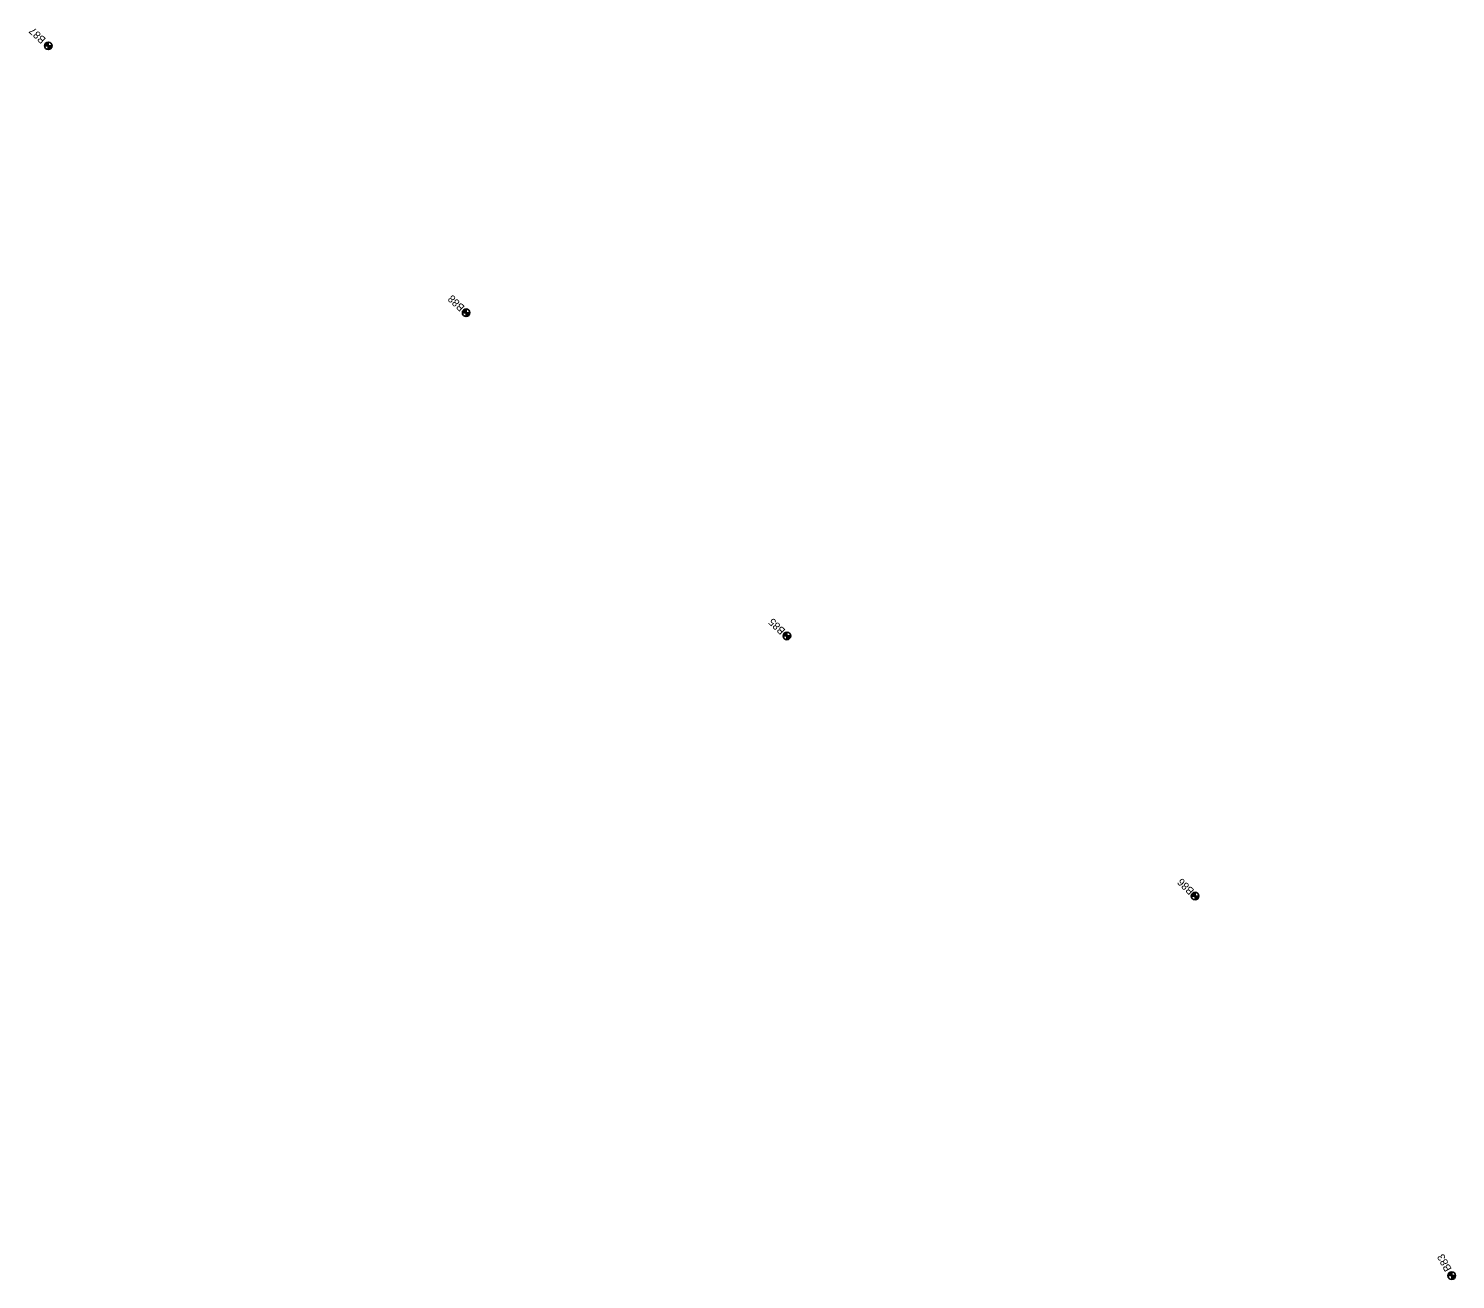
# Model space of a CAD drawing. Extents: x 345549 to 379569, y 127949 to 230467.
# Drawn here: x 357355 to 359243, y 177010 to 178665 of the extents above; entities that cross this region are included whole.
import ezdxf

# ---------------------------------------------------------------- set-up
doc = ezdxf.new("R2010")
doc.units = 0
for name, color, linetype in [('E_SOIL_BORE1 [KAPUR_CADDS_LEVELS]', 7, 'Continuous'), ('E_SOIL_BORE2 [KAPUR_CADDS_LEVELS]', 7, 'Continuous'), ('P_MARK', 7, 'Continuous')]:
    doc.layers.add(name, color=color, linetype=linetype)

msp = doc.modelspace()

# ---------------------------------------------------------------- linework, layer by layer
at = {"layer": 'P_MARK'}
for p, q in [((357381.6, 178647.3), (357381.6, 178637.3)), ((357376.6, 178642.3), (357386.6, 178642.3)), ((357929.4, 178289.2), (357939.4, 178289.2)), ((357934.4, 178294.2), (357934.4, 178284.2)), ((358353.8, 177861.6), (358363.8, 177861.6)), ((358358.8, 177866.6), (358358.8, 177856.6)), ((358893.7, 177517.5), (358903.7, 177517.5)), ((358898.7, 177522.5), (358898.7, 177512.5)), ((359233.3, 177015.2), (359243.3, 177015.2)), ((359238.3, 177020.2), (359238.3, 177010.2))]:
    msp.add_line(p, q, dxfattribs=at)
for centre in [(357381.6, 178642.3), (357934.4, 178289.2), (358358.8, 177861.6), (358898.7, 177517.5), (359238.3, 177015.2)]:
    msp.add_circle(centre, 5, dxfattribs=at)
for centre, radius, start, end in [((357381.6, 178642.3), 4.5, 89.9869, 179.9869), ((357381.6, 178642.3), 4, 89.9869, 179.9869), ((357381.6, 178642.3), 3.5, 89.9869, 179.9869), ((357381.6, 178642.3), 3, 89.9869, 179.9869), ((357381.6, 178642.3), 2.5, 89.9869, 179.9869), ((357381.6, 178642.3), 2, 89.9869, 179.9869), ((357381.6, 178642.3), 1.5, 89.9869, 179.9869), ((357381.6, 178642.3), 1, 89.9869, 179.9869), ((357381.6, 178642.3), 0.5, 89.9869, 179.9869), ((357381.6, 178642.3), 4.5, 269.9869, 359.9869), ((357381.6, 178642.3), 4, 269.9869, 359.9869), ((357381.6, 178642.3), 3.5, 269.9869, 359.9869), ((357381.6, 178642.3), 3, 269.9869, 359.9869), ((357381.6, 178642.3), 2.5, 269.9869, 359.9869), ((357381.6, 178642.3), 2, 269.9869, 359.9869), ((357381.6, 178642.3), 1.5, 269.9869, 359.9869), ((357381.6, 178642.3), 1, 269.9869, 359.9869), ((357381.6, 178642.3), 0.5, 269.9869, 359.9869), ((357934.4, 178289.2), 4.5, 89.9869, 179.9869), ((357934.4, 178289.2), 4, 89.9869, 179.9869), ((357934.4, 178289.2), 3.5, 89.9869, 179.9869), ((357934.4, 178289.2), 3, 89.9869, 179.9869), ((357934.4, 178289.2), 2.5, 89.9869, 179.9869), ((357934.4, 178289.2), 2, 89.9869, 179.9869), ((357934.4, 178289.2), 1.5, 89.9869, 179.9869), ((357934.4, 178289.2), 1, 89.9869, 179.9869), ((357934.4, 178289.2), 0.5, 89.9869, 179.9869), ((357934.4, 178289.2), 4.5, 269.9869, 359.9869), ((357934.4, 178289.2), 4, 269.9869, 359.9869), ((357934.4, 178289.2), 3.5, 269.9869, 359.9869), ((357934.4, 178289.2), 3, 269.9869, 359.9869), ((357934.4, 178289.2), 2.5, 269.9869, 359.9869), ((357934.4, 178289.2), 2, 269.9869, 359.9869), ((357934.4, 178289.2), 1.5, 269.9869, 359.9869), ((357934.4, 178289.2), 1, 269.9869, 359.9869), ((357934.4, 178289.2), 0.5, 269.9869, 359.9869), ((358358.8, 177861.6), 4.5, 89.9869, 179.9869), ((358358.8, 177861.6), 4, 89.9869, 179.9869), ((358358.8, 177861.6), 3.5, 89.9869, 179.9869), ((358358.8, 177861.6), 3, 89.9869, 179.9869), ((358358.8, 177861.6), 2.5, 89.9869, 179.9869), ((358358.8, 177861.6), 2, 89.9869, 179.9869), ((358358.8, 177861.6), 1.5, 89.9869, 179.9869), ((358358.8, 177861.6), 1, 89.9869, 179.9869), ((358358.8, 177861.6), 0.5, 89.9869, 179.9869), ((358358.8, 177861.6), 4.5, 269.9869, 359.9869), ((358358.8, 177861.6), 4, 269.9869, 359.9869), ((358358.8, 177861.6), 3.5, 269.9869, 359.9869), ((358358.8, 177861.6), 3, 269.9869, 359.9869), ((358358.8, 177861.6), 2.5, 269.9869, 359.9869), ((358358.8, 177861.6), 2, 269.9869, 359.9869), ((358358.8, 177861.6), 1.5, 269.9869, 359.9869), ((358358.8, 177861.6), 1, 269.9869, 359.9869), ((358358.8, 177861.6), 0.5, 269.9869, 359.9869), ((358898.7, 177517.5), 4.5, 89.9869, 179.9869), ((358898.7, 177517.5), 4, 89.9869, 179.9869), ((358898.7, 177517.5), 3.5, 89.9869, 179.9869), ((358898.7, 177517.5), 3, 89.9869, 179.9869), ((358898.7, 177517.5), 2.5, 89.9869, 179.9869), ((358898.7, 177517.5), 2, 89.9869, 179.9869), ((358898.7, 177517.5), 1.5, 89.9869, 179.9869), ((358898.7, 177517.5), 1, 89.9869, 179.9869), ((358898.7, 177517.5), 0.5, 89.9869, 179.9869), ((358898.7, 177517.5), 4.5, 269.9869, 359.9869), ((358898.7, 177517.5), 4, 269.9869, 359.9869), ((358898.7, 177517.5), 3.5, 269.9869, 359.9869), ((358898.7, 177517.5), 3, 269.9869, 359.9869), ((358898.7, 177517.5), 2.5, 269.9869, 359.9869), ((358898.7, 177517.5), 2, 269.9869, 359.9869), ((358898.7, 177517.5), 1.5, 269.9869, 359.9869), ((358898.7, 177517.5), 1, 269.9869, 359.9869), ((358898.7, 177517.5), 0.5, 269.9869, 359.9869), ((359238.3, 177015.2), 4.5, 89.9869, 179.9869), ((359238.3, 177015.2), 4, 89.9869, 179.9869), ((359238.3, 177015.2), 3.5, 89.9869, 179.9869), ((359238.3, 177015.2), 3, 89.9869, 179.9869), ((359238.3, 177015.2), 2.5, 89.9869, 179.9869), ((359238.3, 177015.2), 2, 89.9869, 179.9869), ((359238.3, 177015.2), 1.5, 89.9869, 179.9869), ((359238.3, 177015.2), 1, 89.9869, 179.9869), ((359238.3, 177015.2), 0.5, 89.9869, 179.9869), ((359238.3, 177015.2), 4.5, 269.9869, 359.9869), ((359238.3, 177015.2), 4, 269.9869, 359.9869), ((359238.3, 177015.2), 3.5, 269.9869, 359.9869), ((359238.3, 177015.2), 3, 269.9869, 359.9869), ((359238.3, 177015.2), 2.5, 269.9869, 359.9869), ((359238.3, 177015.2), 2, 269.9869, 359.9869), ((359238.3, 177015.2), 1.5, 269.9869, 359.9869), ((359238.3, 177015.2), 1, 269.9869, 359.9869), ((359238.3, 177015.2), 0.5, 269.9869, 359.9869)]:
    msp.add_arc(centre, radius, start, end, dxfattribs=at)

# ---------------------------------------------------------------- texts
at = {"layer": 'E_SOIL_BORE1 [KAPUR_CADDS_LEVELS]'}
for s, rotation, p in [('B87', 136.1942, (357379.1, 178651.4)), ('B88', 136.1942, (357933.2, 178297.1)), ('B83', 118.6843, (359238.6, 177024.1))]:
    msp.add_text(s, height=10, rotation=rotation, dxfattribs=at).set_placement(p)
at = {"layer": 'E_SOIL_BORE2 [KAPUR_CADDS_LEVELS]'}
for s, p in [('B85', (358357.4, 177869.4)), ('B86', (358898.3, 177525.3))]:
    msp.add_text(s, height=10, rotation=136.1942, dxfattribs=at).set_placement(p)

doc.saveas('drawing.dxf')
